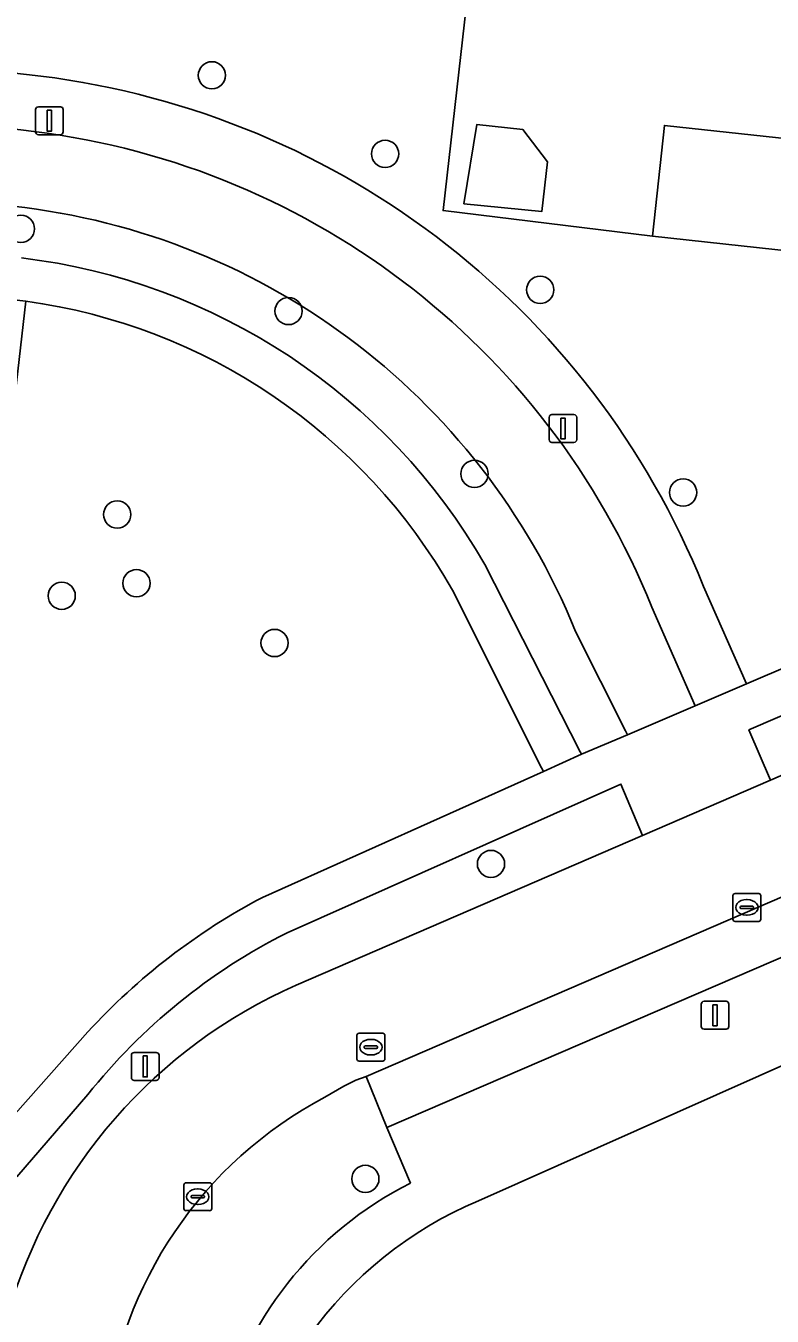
# Model space of a CAD drawing. Extents: x 162026 to 163502, y 387295 to 388169.
# Drawn here: x 162160.1 to 162186.88, y 387636.4 to 387682.71 of the extents above; entities that cross this region are included whole.
import ezdxf

# ---------------------------------------------------------------- set-up
doc = ezdxf.new("R2010")
doc.units = 0
for name, color, linetype in [('IMGEO_Berm_groen', 7, 'Continuous'), ('IMGEO_Boom', 7, 'Continuous'), ('IMGEO_Erf', 7, 'Continuous'), ('IMGEO_Fietspad_gesloten', 7, 'Continuous'), ('IMGEO_Groenvoorziening', 7, 'Continuous'), ('IMGEO_Kolk', 7, 'Continuous'), ('IMGEO_Lichtmast', 7, 'Continuous'), ('IMGEO_Pand', 7, 'Continuous'), ('IMGEO_Parkeervlak_open', 7, 'Continuous'), ('IMGEO_Rijbaan_lokaal_open', 7, 'Continuous'), ('IMGEO_Rioolput', 7, 'Continuous'), ('IMGEO_Voetpad_open', 7, 'Continuous')]:
    doc.layers.add(name, color=color, linetype=linetype)

msp = doc.modelspace()

# ---------------------------------------------------------------- linework, layer by layer
at = {"layer": 'IMGEO_Berm_groen'}
msp.add_lwpolyline([(162176.564, 387663.378), (162179.989, 387656.655), (162180.036, 387656.565), (162181.687, 387657.265), (162181.618, 387657.403), (162179.818, 387660.977)], dxfattribs=at)
for centre, radius, start, end in [((162156.956, 387651.708), 24.669, 22.0683, 84.7669), ((162157.291, 387652.313), 22.224, 29.8604, 83.1453)]:
    msp.add_arc(centre, radius, start, end, dxfattribs=at)
at = {"layer": 'IMGEO_Boom'}
for centre in [(162166.778, 387680.93), (162172.989, 387678.109), (162159.928, 387675.421), (162178.555, 387673.233), (162169.529, 387672.471), (162176.196, 387666.626), (162183.68, 387665.959), (162163.383, 387665.168), (162164.071, 387662.701), (162161.389, 387662.255), (162169.027, 387660.559), (162176.789, 387652.629), (162172.282, 387641.326)]:
    msp.add_circle(centre, 0.489, dxfattribs=at)
at = {"layer": 'IMGEO_Erf'}
for points in [[(162177.095, 387693.938), (162175.073, 387676.073), (162182.577, 387675.161), (162183.011, 387679.133), (162189.758, 387678.395), (162190.52, 387685.365)], [(162216.728, 387658.29), (162213.442, 387656.863), (162194.948, 387648.834), (162176.338, 387640.545)]]:
    msp.add_lwpolyline(points, dxfattribs=at)
msp.add_lwpolyline([(162178.813, 387677.82), (162178.615, 387676.047), (162175.817, 387676.319), (162176.28, 387679.163), (162177.933, 387678.984)], close=True, dxfattribs=at)
msp.add_arc((162181.916, 387627.348), 14.327, 112.9145, 175.7309, dxfattribs=at)
at = {"layer": 'IMGEO_Fietspad_gesloten'}
msp.add_lwpolyline([(162179.818, 387660.977), (162181.618, 387657.403), (162181.687, 387657.265), (162184.113, 387658.302), (162182.557, 387661.84)], dxfattribs=at)
for centre, radius, start, end in [((162156.99, 387651.577), 27.55, 21.871, 83.8968), ((162156.956, 387651.708), 24.669, 22.0683, 84.7669)]:
    msp.add_arc(centre, radius, start, end, dxfattribs=at)
at = {"layer": 'IMGEO_Groenvoorziening'}
for points in [[(162193.335, 387673.844), (162192.769, 387673.906), (162192.784, 387674.045), (162182.577, 387675.161), (162175.073, 387676.073), (162177.095, 387693.938)], [(162157.746, 387683.61), (162158.227, 387681.171), (162160.132, 387680.96)], [(162160.132, 387680.96), (162158.227, 387681.171), (162158.573, 387679.418), (162158.632, 387679.114), (162159.919, 387678.971)], [(162184.413, 387662.585), (162185.952, 387659.089), (162207.963, 387668.505), (162193.335, 387673.844)], [(162160.102, 387672.822), (162158.995, 387663.193), (162158.679, 387660.441), (162158.364, 387657.699), (162158.024, 387654.743), (162157.685, 387651.786), (162157.345, 387648.83), (162157.005, 387645.874), (162156.67, 387642.954), (162155.986, 387637.005), (162156.469, 387636.953), (162156.644, 387637.881)], [(162182.557, 387661.84), (162184.113, 387658.302), (162185.952, 387659.089), (162184.413, 387662.585)], [(162168.596, 387651.431), (162178.668, 387655.951), (162178.601, 387656.084), (162175.41, 387662.45)], [(162182.223, 387653.645), (162181.449, 387655.497), (162169.474, 387650.162)], [(162169.8, 387648.283), (162182.223, 387653.645)], [(162158.78, 387642.608), (162162.327, 387646.601)], [(162173.047, 387643.174), (162172.31, 387645.002), (162171.938, 387644.867), (162171.511, 387644.652), (162170.824, 387644.259)], [(162162.326, 387644.354), (162159.78, 387641.404)], [(162173.901, 387641.178), (162173.047, 387643.174)]]:
    msp.add_lwpolyline(points, dxfattribs=at)
msp.add_lwpolyline([(162212.309, 387666.678), (162211.528, 387668.412), (162186.04, 387657.44), (162186.816, 387655.636)], close=True, dxfattribs=at)
for centre, radius, start, end in [((162156.989, 387651.577), 29.551, 21.8712, 83.8945), ((162156.989, 387651.577), 29.551, 21.8712, 83.8945), ((162156.99, 387651.577), 27.55, 21.871, 83.8968), ((162157.265, 387652.152), 20.864, 29.5761, 82.1844), ((162179.291, 387631.066), 23.002, 117.7073, 137.5182), ((162179.224, 387630.859), 21.625, 116.7999, 141.3902), ((162177.303, 387631.296), 18.57, 113.8307, 164.0246), ((162177.827, 387631.046), 14.954, 117.9242, 173.855), ((162179.822, 387629.425), 13.16, 116.7377, 166.793)]:
    msp.add_arc(centre, radius, start, end, dxfattribs=at)
at = {"layer": 'IMGEO_Kolk'}
for p, q in [((162185.467, 387650.643), (162185.467, 387651.495)), ((162185.542, 387651.569), (162186.394, 387651.569)), ((162185.955, 387651.349), (162185.98, 387651.349)), ((162186.468, 387651.495), (162186.468, 387650.643)), ((162185.726, 387651.063), (162185.726, 387651.075)), ((162186.164, 387651.026), (162185.766, 387651.026)), ((162185.769, 387651.112), (162186.167, 387651.112)), ((162186.21, 387651.075), (162186.21, 387651.063)), ((162186.394, 387650.569), (162185.542, 387650.569)), ((162185.978, 387650.789), (162185.953, 387650.789)), ((162165.845, 387641.188), (162166.697, 387641.188)), ((162165.77, 387640.262), (162165.77, 387641.114)), ((162166.029, 387640.682), (162166.029, 387640.694)), ((162166.072, 387640.731), (162166.47, 387640.731)), ((162166.258, 387640.968), (162166.283, 387640.968)), ((162166.513, 387640.694), (162166.513, 387640.682)), ((162166.771, 387641.114), (162166.771, 387640.262)), ((162166.467, 387640.645), (162166.069, 387640.645)), ((162166.281, 387640.408), (162166.256, 387640.408)), ((162166.697, 387640.188), (162165.845, 387640.188))]:
    msp.add_line(p, q, dxfattribs=at)
for points in [[(162185.467, 387650.643), (162185.467, 387651.495)], [(162185.542, 387651.569), (162186.394, 387651.569)], [(162186.468, 387651.495), (162186.468, 387650.643)], [(162186.394, 387650.569), (162185.542, 387650.569)], [(162165.845, 387641.188), (162166.697, 387641.188)], [(162165.77, 387640.262), (162165.77, 387641.114)], [(162166.771, 387641.114), (162166.771, 387640.262)], [(162166.697, 387640.188), (162165.845, 387640.188)]]:
    msp.add_lwpolyline(points, dxfattribs=at)
for centre, radius, start, end in [((162185.544, 387651.493), 0.0765, 91.552, 178.448), ((162185.544, 387651.493), 0.0765, 91.552, 178.448), ((162186.392, 387651.493), 0.0765, 1.552, 88.448), ((162186.392, 387651.493), 0.0765, 1.552, 88.448), ((162185.766, 387651.072), 0.0403, 85.8775, 175.7526), ((162185.763, 387651.062), 0.0366, 178.938, 274.7102), ((162186.167, 387651.069), 0.043, 264.8664, 352.4533), ((162186.171, 387651.074), 0.0386, 1.7309, 96.639), ((162185.544, 387650.645), 0.0765, 181.552, 268.448), ((162185.544, 387650.645), 0.0765, 181.552, 268.448), ((162186.392, 387650.645), 0.0765, 271.552, 358.448), ((162186.392, 387650.645), 0.0765, 271.552, 358.448), ((162165.847, 387641.112), 0.0765, 91.552, 178.448), ((162165.847, 387641.112), 0.0765, 91.552, 178.448), ((162166.695, 387641.112), 0.0765, 1.552, 88.448), ((162166.695, 387641.112), 0.0765, 1.552, 88.448), ((162166.069, 387640.691), 0.0403, 85.8775, 175.7526), ((162166.474, 387640.693), 0.0386, 1.7309, 96.639), ((162165.847, 387640.264), 0.0765, 181.552, 268.448), ((162165.847, 387640.264), 0.0765, 181.552, 268.448), ((162166.066, 387640.681), 0.0366, 178.938, 274.7102), ((162166.47, 387640.688), 0.043, 264.8664, 352.4533), ((162166.695, 387640.264), 0.0765, 271.552, 358.448), ((162166.695, 387640.264), 0.0765, 271.552, 358.448)]:
    msp.add_arc(centre, radius, start, end, dxfattribs=at)
for centre, major_axis, ratio, start_param, end_param in [((162185.954, 387651.069), (-0.387, 0.002), 0.722429, 4.712389, 7.853982), ((162185.979, 387651.069), (-0.39, 0.002), 0.717154, 1.570796, 4.712389), ((162166.257, 387640.688), (-0.387, 0.002), 0.722429, 4.712389, 7.853982), ((162166.282, 387640.688), (-0.39, 0.002), 0.717154, 1.570796, 4.712389)]:
    msp.add_ellipse(centre, major_axis=major_axis, ratio=ratio, start_param=start_param, end_param=end_param, dxfattribs=at)
at = {"layer": 'IMGEO_Lichtmast'}
for p, q in [((162160.453, 387678.899), (162160.453, 387679.699)), ((162160.453, 387679.699), (162160.453, 387678.899)), ((162160.553, 387679.799), (162161.343, 387679.799)), ((162161.343, 387679.799), (162160.553, 387679.799)), ((162161.443, 387679.699), (162161.443, 387678.899)), ((162161.443, 387678.899), (162161.443, 387679.699)), ((162161.343, 387678.799), (162160.553, 387678.799)), ((162160.553, 387678.799), (162161.343, 387678.799)), ((162178.876, 387667.855), (162178.876, 387668.655)), ((162178.876, 387668.655), (162178.876, 387667.855)), ((162178.976, 387668.755), (162179.766, 387668.755)), ((162179.766, 387668.755), (162178.976, 387668.755)), ((162179.866, 387668.655), (162179.866, 387667.855)), ((162179.866, 387667.855), (162179.866, 387668.655)), ((162179.766, 387667.755), (162178.976, 387667.755)), ((162178.976, 387667.755), (162179.766, 387667.755)), ((162184.431, 387647.7), (162185.221, 387647.7)), ((162185.221, 387647.7), (162184.431, 387647.7)), ((162184.331, 387646.8), (162184.331, 387647.6)), ((162184.331, 387647.6), (162184.331, 387646.8)), ((162185.321, 387647.6), (162185.321, 387646.8)), ((162185.321, 387646.8), (162185.321, 387647.6)), ((162185.221, 387646.7), (162184.431, 387646.7)), ((162184.431, 387646.7), (162185.221, 387646.7)), ((162163.99, 387645.863), (162164.78, 387645.863)), ((162164.78, 387645.863), (162163.99, 387645.863)), ((162163.89, 387644.963), (162163.89, 387645.763)), ((162163.89, 387645.763), (162163.89, 387644.963)), ((162164.88, 387645.763), (162164.88, 387644.963)), ((162164.88, 387644.963), (162164.88, 387645.763)), ((162164.78, 387644.863), (162163.99, 387644.863)), ((162163.99, 387644.863), (162164.78, 387644.863))]:
    msp.add_line(p, q, dxfattribs=at)
for points in [[(162160.873, 387679.674), (162161.023, 387679.674), (162161.023, 387678.924), (162160.873, 387678.924), (162160.873, 387679.674)], [(162179.296, 387668.63), (162179.446, 387668.63), (162179.446, 387667.88), (162179.296, 387667.88), (162179.296, 387668.63)], [(162184.751, 387647.575), (162184.901, 387647.575), (162184.901, 387646.825), (162184.751, 387646.825), (162184.751, 387647.575)], [(162164.31, 387645.738), (162164.46, 387645.738), (162164.46, 387644.988), (162164.31, 387644.988), (162164.31, 387645.738)]]:
    msp.add_lwpolyline(points, dxfattribs=at)
for centre, start, end in [((162160.553, 387679.699), 90, 180), ((162160.553, 387679.699), 90, 180), ((162161.343, 387679.699), 0, 90), ((162161.343, 387679.699), 360, 90), ((162160.553, 387678.899), 180, 270), ((162160.553, 387678.899), 180, 270), ((162161.343, 387678.899), 270, 0), ((162161.343, 387678.899), 270, 0), ((162178.976, 387668.655), 90, 180), ((162178.976, 387668.655), 90, 180), ((162179.766, 387668.655), 0, 90), ((162179.766, 387668.655), 360, 90), ((162178.976, 387667.855), 180, 270), ((162178.976, 387667.855), 180, 270), ((162179.766, 387667.855), 270, 0), ((162179.766, 387667.855), 270, 0), ((162184.431, 387647.6), 90, 180), ((162184.431, 387647.6), 90, 180), ((162185.221, 387647.6), 0, 90), ((162185.221, 387647.6), 360, 90), ((162184.431, 387646.8), 180, 270), ((162184.431, 387646.8), 180, 270), ((162185.221, 387646.8), 270, 0), ((162185.221, 387646.8), 270, 0), ((162163.99, 387645.763), 90, 180), ((162163.99, 387645.763), 90, 180), ((162164.78, 387645.763), 0, 90), ((162164.78, 387645.763), 360, 90), ((162163.99, 387644.963), 180, 270), ((162163.99, 387644.963), 180, 270), ((162164.78, 387644.963), 270, 0), ((162164.78, 387644.963), 270, 0)]:
    msp.add_arc(centre, 0.1, start, end, dxfattribs=at)
at = {"layer": 'IMGEO_Pand'}
for points in [[(162193.187, 387677.737), (162199.613, 387677.034), (162200.401, 387684.245), (162190.52, 387685.365), (162189.758, 387678.395), (162183.011, 387679.133), (162182.577, 387675.161), (162192.784, 387674.045)], [(162178.615, 387676.047), (162178.813, 387677.82), (162177.933, 387678.984), (162176.28, 387679.163), (162175.817, 387676.319)], [(162152.96, 387663.846), (162158.995, 387663.193), (162160.102, 387672.822), (162155.57, 387673.343), (162154.882, 387667.357), (162153.383, 387667.529)]]:
    msp.add_lwpolyline(points, close=True, dxfattribs=at)
at = {"layer": 'IMGEO_Parkeervlak_open'}
msp.add_lwpolyline([(162189.692, 387650.35), (162188.894, 387652.166), (162172.31, 387645.002), (162173.047, 387643.174)], close=True, dxfattribs=at)
at = {"layer": 'IMGEO_Rijbaan_lokaal_open'}
for points in [[(162212.309, 387666.678), (162186.816, 387655.636), (162182.223, 387653.645), (162169.8, 387648.283)], [(162170.824, 387644.259), (162171.511, 387644.652), (162171.938, 387644.867), (162172.31, 387645.002), (162188.894, 387652.166), (162197.878, 387656.055), (162209.087, 387660.902), (162214.98, 387663.44)]]:
    msp.add_lwpolyline(points, dxfattribs=at)
for centre, radius, start, end in [((162177.303, 387631.296), 18.57, 113.8307, 164.0246), ((162177.827, 387631.046), 14.954, 117.9242, 173.855)]:
    msp.add_arc(centre, radius, start, end, dxfattribs=at)
at = {"layer": 'IMGEO_Rioolput'}
for p, q in [((162171.98, 387645.629), (162171.98, 387646.481)), ((162172.055, 387646.555), (162172.907, 387646.555)), ((162172.468, 387646.335), (162172.493, 387646.335)), ((162172.981, 387646.481), (162172.981, 387645.629)), ((162172.239, 387646.049), (162172.239, 387646.061)), ((162172.677, 387646.012), (162172.279, 387646.012)), ((162172.282, 387646.098), (162172.68, 387646.098)), ((162172.723, 387646.061), (162172.723, 387646.049)), ((162172.907, 387645.555), (162172.055, 387645.555)), ((162172.491, 387645.775), (162172.466, 387645.775))]:
    msp.add_line(p, q, dxfattribs=at)
for points in [[(162171.98, 387645.629), (162171.98, 387646.481)], [(162172.055, 387646.555), (162172.907, 387646.555)], [(162172.981, 387646.481), (162172.981, 387645.629)], [(162172.907, 387645.555), (162172.055, 387645.555)]]:
    msp.add_lwpolyline(points, dxfattribs=at)
for centre, radius, start, end in [((162172.057, 387646.479), 0.0765, 91.552, 178.448), ((162172.057, 387646.479), 0.0765, 91.552, 178.448), ((162172.905, 387646.479), 0.0765, 1.552, 88.448), ((162172.905, 387646.479), 0.0765, 1.552, 88.448), ((162172.279, 387646.058), 0.0403, 85.8775, 175.7526), ((162172.276, 387646.048), 0.0366, 178.938, 274.7102), ((162172.68, 387646.055), 0.043, 264.8664, 352.4533), ((162172.684, 387646.06), 0.0386, 1.7309, 96.639), ((162172.057, 387645.631), 0.0765, 181.552, 268.448), ((162172.057, 387645.631), 0.0765, 181.552, 268.448), ((162172.905, 387645.631), 0.0765, 271.552, 358.448), ((162172.905, 387645.631), 0.0765, 271.552, 358.448)]:
    msp.add_arc(centre, radius, start, end, dxfattribs=at)
for centre, major_axis, ratio, start_param, end_param in [((162172.467, 387646.055), (-0.387, 0.002), 0.722429, 4.712389, 7.853982), ((162172.492, 387646.055), (-0.39, 0.002), 0.717154, 1.570796, 4.712389)]:
    msp.add_ellipse(centre, major_axis=major_axis, ratio=ratio, start_param=start_param, end_param=end_param, dxfattribs=at)
at = {"layer": 'IMGEO_Voetpad_open'}
for points in [[(162126.381, 387676.687), (162135.089, 387675.71), (162137.401, 387675.431), (162140.205, 387675.109), (162143.008, 387674.786), (162145.812, 387674.464), (162148.616, 387674.142), (162151.388, 387673.823), (162155.57, 387673.343), (162160.102, 387672.822)], [(162211.147, 387669.782), (162210.22, 387669.471), (162207.963, 387668.505), (162185.952, 387659.089), (162184.113, 387658.302), (162181.687, 387657.265), (162180.036, 387656.565), (162178.668, 387655.951), (162168.596, 387651.431)], [(162169.474, 387650.162), (162181.449, 387655.497), (162182.223, 387653.645), (162186.816, 387655.636), (162186.04, 387657.44), (162211.528, 387668.412), (162212.309, 387666.678)], [(162175.41, 387662.45), (162178.601, 387656.084), (162178.668, 387655.951), (162180.036, 387656.565), (162179.989, 387656.655), (162176.564, 387663.378)], [(162215.622, 387661.527), (162211.879, 387659.935), (162212.628, 387658.277), (162207.937, 387656.213), (162207.188, 387657.884), (162201.644, 387655.489), (162202.021, 387654.671), (162202.386, 387653.827), (162197.717, 387651.789), (162197.011, 387653.512), (162189.692, 387650.35), (162173.047, 387643.174), (162173.901, 387641.178)], [(162176.338, 387640.545), (162194.948, 387648.834), (162213.442, 387656.863), (162216.728, 387658.29)], [(162162.327, 387646.601), (162158.78, 387642.608)], [(162159.78, 387641.404), (162162.326, 387644.354)]]:
    msp.add_lwpolyline(points, dxfattribs=at)
for centre, radius, start, end in [((162157.291, 387652.313), 22.224, 29.8604, 83.1453), ((162157.265, 387652.152), 20.864, 29.5761, 82.1844), ((162179.291, 387631.066), 23.002, 117.7073, 137.5182), ((162179.224, 387630.859), 21.625, 116.7999, 141.3902), ((162179.822, 387629.425), 13.16, 116.7377, 166.793), ((162181.916, 387627.348), 14.327, 112.9145, 175.7309)]:
    msp.add_arc(centre, radius, start, end, dxfattribs=at)

doc.saveas('drawing.dxf')
